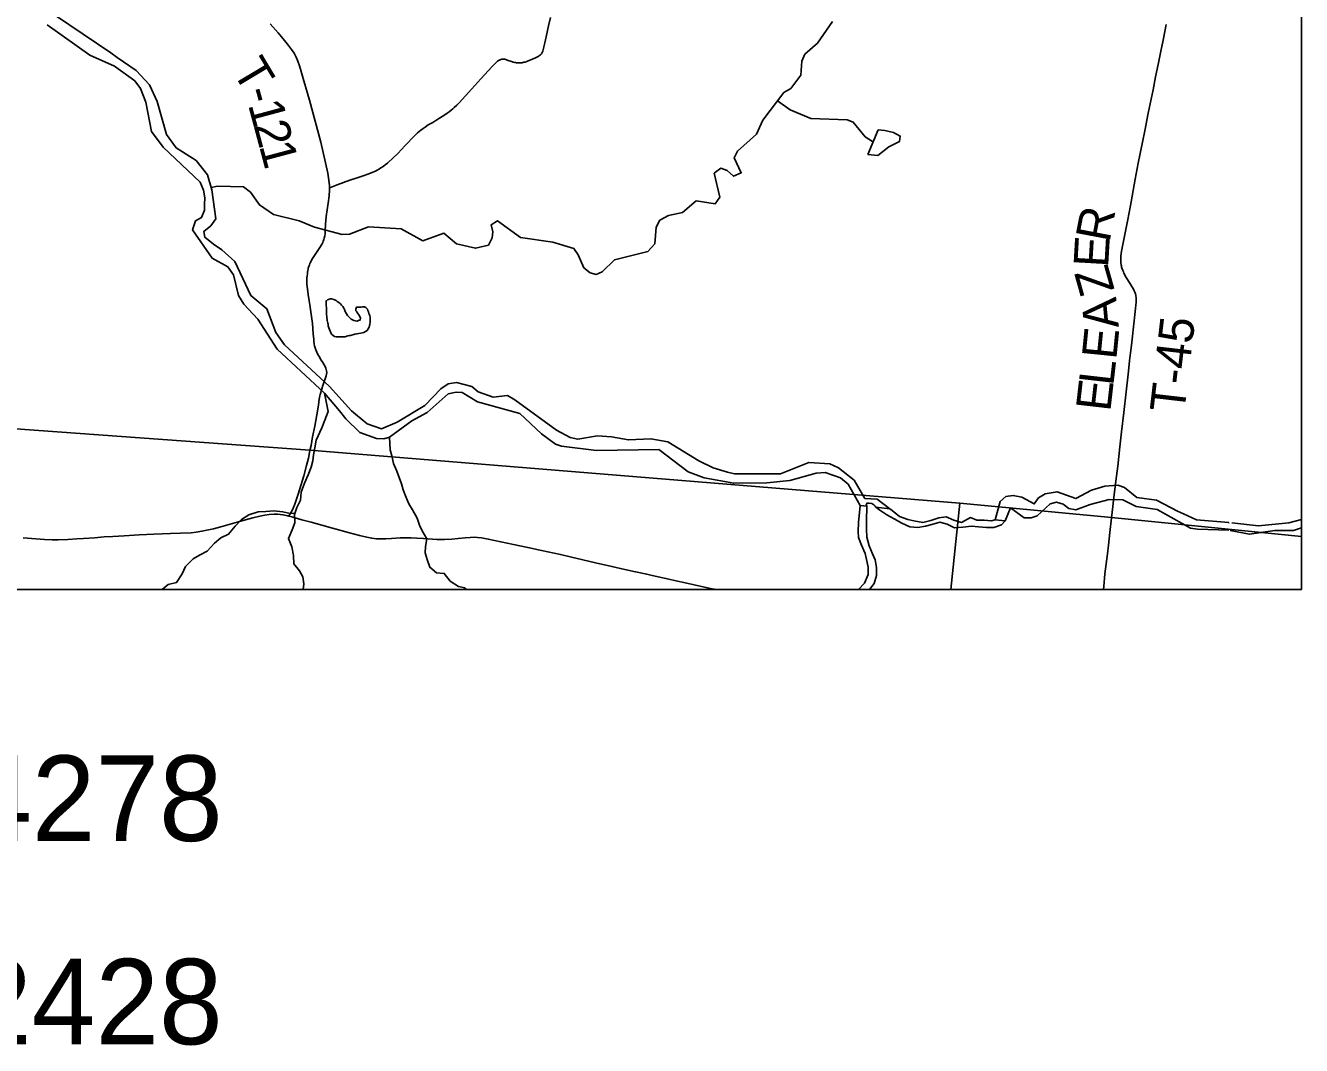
# Model space of a CAD drawing. Extents: x 0 to 34, y 0 to 22.
# Drawn here: x 14.248 to 16.337, y 13.559 to 15.23 of the extents above; entities that cross this region are included whole.
import ezdxf

# ---------------------------------------------------------------- set-up
doc = ezdxf.new("R2010")
doc.units = 0
for name, color, linetype in [('GM_X_Corporation', 7, 'Continuous'), ('GM_X_County_Road', 7, 'Continuous'), ('GM_X_Major_River', 7, 'Continuous'), ('GM_X_Minor_Lake', 7, 'Continuous'), ('GM_X_Minor_River', 7, 'Continuous'), ('GM_X_Township_Road', 7, 'Continuous'), ('GM_X_Township_Road_Text', 7, 'Continuous'), ('SH_Text', 7, 'Continuous')]:
    doc.layers.add(name, color=color, linetype=linetype)

msp = doc.modelspace()

# ---------------------------------------------------------------- linework, layer by layer
at = {"layer": 'GM_X_Corporation'}
for points in [[(16.3375, 14.3932), (16.3375, 21.1059), (9.5375, 21.1059), (9.5375, 15.0426), (9.5452, 15.0418), (9.7185, 15.0258), (10.2502, 14.9799), (10.3112, 14.9746), (10.787, 14.9212), (11.3129, 14.8754), (11.3292, 14.8742), (12.1361, 14.7923), (13.6754, 14.6095), (14.714, 14.5341), (15.778, 14.4476), (16.0263, 14.4243)], [(10.7302, 14.3059), (16.3375, 14.3059), (16.3375, 14.3932), (16.0263, 14.4243), (15.778, 14.4476), (14.714, 14.5341), (13.6754, 14.6095), (12.1361, 14.7923), (11.3292, 14.8742), (11.3129, 14.8754), (10.787, 14.9212)], [(10.7302, 14.3059), (15.7632, 14.3059), (15.778, 14.4476), (14.714, 14.5341), (13.6754, 14.6095), (12.1361, 14.7923), (11.3292, 14.8742), (11.3129, 14.8754), (10.787, 14.9212)], [(15.7632, 14.3059), (16.3375, 14.3059), (16.3375, 14.3932), (16.0263, 14.4243), (15.778, 14.4476)]]:
    msp.add_lwpolyline(points, close=True, dxfattribs=at)
msp.add_lwpolyline([(13.6754, 14.6095), (14.714, 14.5341), (15.778, 14.4476), (16.0263, 14.4243), (16.3375, 14.3932), (16.3375, 19.0397)], dxfattribs=at)
at = {"layer": 'GM_X_County_Road'}
for points in [[(14.2448, 14.3909), (14.2652, 14.389), (14.2795, 14.388), (14.2919, 14.3875), (14.3019, 14.3875), (14.318, 14.388), (14.3323, 14.3889), (14.3435, 14.3897), (14.3614, 14.391), (14.3775, 14.3922), (14.3912, 14.393), (14.4098, 14.3942), (14.4345, 14.3958), (14.4587, 14.3969), (14.486, 14.3979), (14.502, 14.3984), (14.5194, 14.3992), (14.528, 14.4001), (14.5373, 14.4015), (14.5561, 14.4057), (14.5681, 14.4088), (14.5987, 14.4173), (14.6208, 14.4234), (14.6322, 14.4263), (14.6401, 14.4278), (14.6474, 14.4288), (14.6554, 14.4295), (14.661, 14.4295), (14.6652, 14.4292), (14.67, 14.4285), (14.6778, 14.4266), (14.6797, 14.4261)], [(14.6797, 14.4261), (14.6844, 14.4249), (14.7006, 14.4204), (14.7162, 14.4163), (14.7509, 14.4068), (14.7791, 14.399), (14.7953, 14.3946), (14.8074, 14.3917), (14.8154, 14.3902), (14.8229, 14.3893), (14.8304, 14.3889), (14.8385, 14.3889), (14.8478, 14.3894), (14.8621, 14.3905), (14.8719, 14.3909), (14.88, 14.3909), (14.8892, 14.3904), (14.9003, 14.3894), (14.9146, 14.3884), (14.9221, 14.3881), (14.9345, 14.3881), (14.9464, 14.3885), (14.9569, 14.3894), (14.968, 14.3906), (14.9767, 14.3914), (14.984, 14.3916), (14.9883, 14.3915), (14.995, 14.3907), (15.006, 14.3888), (15.0473, 14.3801), (15.071, 14.3751), (15.0935, 14.3702), (15.1244, 14.3634), (15.1401, 14.3597), (15.1819, 14.35), (15.2085, 14.3439), (15.2297, 14.339), (15.2473, 14.3352), (15.2655, 14.3311), (15.2746, 14.3291), (15.297, 14.3242), (15.3158, 14.32), (15.3261, 14.3177), (15.3601, 14.3102), (15.3728, 14.3074), (15.3803, 14.3059)]]:
    msp.add_lwpolyline(points, dxfattribs=at)
at = {"layer": 'GM_X_Major_River'}
msp.add_line((15.6257, 14.4424), (15.6151, 14.4436), dxfattribs=at)
for points in [[(14.2837, 15.231), (14.3536, 15.1811), (14.3939, 15.163), (14.4272, 15.1394)], [(14.2973, 15.2462), (14.3883, 15.1848), (14.3984, 15.1774), (14.4295, 15.1561), (14.4514, 15.1328), (14.464, 15.1051), (14.4791, 15.0515), (14.495, 15.0295), (14.5276, 15.0086), (14.5464, 14.9853), (14.5535, 14.9608), (14.5603, 14.9131), (14.5521, 14.9019), (14.5405, 14.8927), (14.5418, 14.8831), (14.5564, 14.8718), (14.5698, 14.8623), (14.591, 14.8432), (14.6175, 14.7875), (14.6433, 14.7659), (14.6583, 14.7268), (14.6727, 14.7067), (14.746, 14.6384), (14.7823, 14.5988), (14.8077, 14.5773), (14.8315, 14.5692), (14.8568, 14.5804), (14.9023, 14.6075), (14.9284, 14.635), (14.9404, 14.6427), (14.9541, 14.6451), (14.979, 14.6388), (14.9895, 14.6298), (15.014, 14.6212), (15.0376, 14.6237), (15.0496, 14.6166), (15.118, 14.5671), (15.1402, 14.5548), (15.1527, 14.5522), (15.1851, 14.5576), (15.2079, 14.5559), (15.2355, 14.5511), (15.2724, 14.5529), (15.3001, 14.5477), (15.3507, 14.5169), (15.3744, 14.5053), (15.3978, 14.4983), (15.4091, 14.4957), (15.4844, 14.4955), (15.5308, 14.5142), (15.5653, 14.5119), (15.5796, 14.5055), (15.6054, 14.4851), (15.6227, 14.455)], [(14.4272, 15.1394), (14.4368, 15.1267), (14.4454, 15.1044), (14.4549, 15.0563), (14.4741, 15.0304), (14.5344, 14.9731), (14.5401, 14.9604), (14.5418, 14.9478), (14.5415, 14.9372), (14.5417, 14.9273), (14.5368, 14.9152), (14.5268, 14.9097), (14.5219, 14.8954), (14.5539, 14.8486), (14.5798, 14.8343), (14.589, 14.8216), (14.597, 14.7875), (14.6058, 14.7737), (14.6288, 14.7488), (14.6607, 14.6997), (14.7378, 14.6276), (14.7626, 14.5985), (14.7729, 14.5857), (14.796, 14.5635), (14.8231, 14.5537), (14.8349, 14.5527), (14.8445, 14.5555), (14.8808, 14.5821), (14.9058, 14.596), (14.9407, 14.6264), (14.9537, 14.6295), (14.9636, 14.6285), (14.9883, 14.6135), (15.0575, 14.5944), (15.0932, 14.5608), (15.116, 14.5443), (15.1262, 14.5407), (15.1834, 14.534), (15.2853, 14.5355), (15.3335, 14.499), (15.3595, 14.4889), (15.408, 14.4802), (15.462, 14.4808), (15.4997, 14.4849), (15.5429, 14.4968), (15.5574, 14.4976), (15.5827, 14.4891), (15.5954, 14.4785), (15.6151, 14.4436)], [(14.7219, 14.5382), (14.7245, 14.5507), (14.7338, 14.5708), (14.7384, 14.5834), (14.7442, 14.5977), (14.7378, 14.6276)], [(14.8484, 14.5248), (14.8453, 14.5349), (14.8445, 14.5555)], [(15.6151, 14.4436), (15.612, 14.4157), (15.6115, 14.4009), (15.6121, 14.3914), (15.6173, 14.3788), (15.6229, 14.3651), (15.6251, 14.3555), (15.628, 14.3426), (15.6283, 14.3308), (15.6221, 14.3164), (15.612, 14.3059)], [(15.6227, 14.455), (15.643, 14.4543), (15.6637, 14.4384)], [(15.6405, 14.4409), (15.6393, 14.4427), (15.6374, 14.445), (15.6338, 14.4471), (15.6296, 14.4475), (15.6264, 14.4473), (15.6246, 14.4467)], [(15.6246, 14.4467), (15.6257, 14.4424)], [(15.6302, 14.3059), (15.638, 14.3159), (15.6419, 14.3288), (15.6417, 14.3421), (15.6395, 14.3546), (15.6354, 14.3646), (15.6295, 14.3779), (15.6258, 14.392), (15.6255, 14.4049), (15.6256, 14.4182), (15.6257, 14.4424)]]:
    msp.add_lwpolyline(points, dxfattribs=at)
at = {"layer": 'GM_X_Minor_Lake'}
for points in [[(15.6273, 15.0188), (15.6439, 15.0169), (15.6621, 15.031), (15.6793, 15.0397), (15.6807, 15.0488), (15.6694, 15.0547), (15.6551, 15.0581), (15.6444, 15.0591)], [(15.6444, 15.0591), (15.6273, 15.0188)], [(14.7424, 14.7808), (14.7447, 14.7812), (14.7474, 14.7819), (14.7497, 14.7819), (14.7531, 14.7811), (14.7569, 14.7792), (14.7588, 14.778), (14.7614, 14.7761), (14.7641, 14.7742), (14.7659, 14.7719), (14.7682, 14.7696), (14.7697, 14.7669), (14.7705, 14.7646), (14.772, 14.7612), (14.7738, 14.7578), (14.7757, 14.7551), (14.7776, 14.7528), (14.7799, 14.7505), (14.7818, 14.7486), (14.7836, 14.7478), (14.7859, 14.7466), (14.7882, 14.7462), (14.7916, 14.7455), (14.7947, 14.747), (14.7966, 14.7473), (14.797, 14.7504), (14.7959, 14.753), (14.7943, 14.7557), (14.7925, 14.758), (14.791, 14.7607), (14.7894, 14.7626), (14.7891, 14.7653), (14.7902, 14.7683), (14.7925, 14.7683), (14.7956, 14.7686), (14.7979, 14.7686), (14.8001, 14.769), (14.8032, 14.769), (14.8058, 14.7678), (14.8085, 14.7651), (14.8088, 14.7632), (14.81, 14.7609), (14.8107, 14.7579), (14.8115, 14.756), (14.8122, 14.7541), (14.8126, 14.7522), (14.8126, 14.7495), (14.8129, 14.7472), (14.8125, 14.7446), (14.8121, 14.7404), (14.8117, 14.7385), (14.8109, 14.7358), (14.8094, 14.7328), (14.8079, 14.7305), (14.8052, 14.7286), (14.8025, 14.7271), (14.7995, 14.7264), (14.7976, 14.726), (14.7941, 14.7253), (14.7907, 14.7249), (14.7877, 14.7242), (14.7842, 14.7231), (14.7808, 14.722), (14.7785, 14.722), (14.7763, 14.7216), (14.7743, 14.7209), (14.7717, 14.7201), (14.769, 14.7201), (14.7664, 14.7202), (14.7637, 14.7202), (14.7618, 14.7198), (14.7591, 14.7198), (14.7572, 14.7198), (14.7546, 14.7206), (14.7519, 14.7222), (14.7497, 14.7245), (14.7478, 14.7279), (14.7459, 14.7321), (14.7448, 14.7348), (14.7437, 14.7382), (14.7437, 14.7405), (14.7433, 14.7424), (14.7429, 14.7447), (14.7426, 14.7466), (14.7426, 14.7485), (14.7418, 14.7508), (14.7419, 14.7538), (14.7415, 14.7557), (14.7415, 14.758), (14.7412, 14.7607), (14.7412, 14.7633), (14.7412, 14.766), (14.7412, 14.7686), (14.7405, 14.7709), (14.7405, 14.7732), (14.7409, 14.7751), (14.7409, 14.7778), (14.7413, 14.7797), (14.7413, 14.7801)]]:
    msp.add_lwpolyline(points, dxfattribs=at)
at = {"layer": 'GM_X_Minor_River'}
for p, q in [((15.6405, 14.4409), (15.6637, 14.4384)), ((15.8359, 14.4202), (15.8525, 14.4184))]:
    msp.add_line(p, q, dxfattribs=at)
for points in [[(14.5525, 14.9643), (14.5626, 14.9666), (14.6054, 14.9656), (14.6166, 14.9569), (14.6314, 14.9361), (14.6542, 14.9203), (14.6964, 14.9098), (14.7216, 14.8994), (14.7669, 14.8873), (14.7791, 14.8881), (14.8101, 14.9003), (14.8635, 14.8968), (14.8988, 14.877), (14.9335, 14.8895), (14.9541, 14.8723), (14.9854, 14.8651), (15.0064, 14.8703), (15.0127, 14.8823), (15.0133, 14.8918), (15.0109, 14.9036), (15.0213, 14.9099), (15.059, 14.8824), (15.1116, 14.8751), (15.1463, 14.8647), (15.1533, 14.8543), (15.1623, 14.8332), (15.1727, 14.8246), (15.1826, 14.8221), (15.1925, 14.8264), (15.2127, 14.8461), (15.2676, 14.8596), (15.2789, 14.8723), (15.281, 14.8996), (15.2869, 14.9109), (15.3011, 14.9185), (15.324, 14.9237), (15.3464, 14.9429), (15.3778, 14.938), (15.3852, 14.9485), (15.3762, 14.9878), (15.3866, 14.9963), (15.3971, 14.9923), (15.4076, 14.9829), (15.4202, 14.9887), (15.4086, 15.0129), (15.4141, 15.0238), (15.4451, 15.052), (15.4558, 15.0749), (15.4902, 15.1201), (15.5017, 15.1267), (15.5181, 15.1483), (15.5197, 15.1715), (15.5245, 15.1828), (15.545, 15.2009), (15.5697, 15.2364)], [(15.4797, 15.1063), (15.5002, 15.0918), (15.5344, 15.0773), (15.5936, 15.0755), (15.6037, 15.0715), (15.6233, 15.0474), (15.6353, 15.0396), (15.636, 15.0392)], [(14.7219, 14.5382), (14.7199, 14.5268), (14.7186, 14.5166), (14.7161, 14.5067), (14.7113, 14.4939), (14.7053, 14.4803), (14.6997, 14.4653), (14.6987, 14.4527), (14.6924, 14.4407), (14.6891, 14.429), (14.6892, 14.4153), (14.6852, 14.4036), (14.6789, 14.3897), (14.6847, 14.3759), (14.687, 14.3618), (14.6879, 14.3481), (14.6968, 14.3365), (14.7023, 14.3269), (14.704, 14.3155), (14.703, 14.3059)], [(14.8484, 14.5248), (14.851, 14.5124), (14.8564, 14.5001), (14.8604, 14.4898), (14.864, 14.4791), (14.8668, 14.4691), (14.8708, 14.4596), (14.8763, 14.4465), (14.8818, 14.4366), (14.8899, 14.4231), (14.8934, 14.4116), (14.8978, 14.402), (14.9055, 14.389), (14.9034, 14.3765), (14.9028, 14.3662), (14.906, 14.3555), (14.9103, 14.3425), (14.9215, 14.3335), (14.934, 14.3325), (14.9436, 14.3198), (14.9575, 14.3108), (14.9677, 14.3087), (14.9701, 14.3059)], [(15.8359, 14.4202), (15.844, 14.45), (15.8537, 14.4582), (15.8655, 14.4602), (15.8794, 14.4572), (15.9001, 14.4464), (15.9071, 14.4565), (15.9179, 14.4627), (15.9373, 14.4661), (15.9682, 14.4551), (15.9935, 14.4689), (16.0157, 14.4753), (16.0366, 14.4771), (16.0479, 14.473), (16.068, 14.4566), (16.1002, 14.4524), (16.1343, 14.4345), (16.1445, 14.4301), (16.1655, 14.4204), (16.2186, 14.4158)], [(15.6405, 14.4409), (15.6472, 14.4361), (15.6588, 14.4283), (15.6708, 14.4216), (15.6832, 14.4145), (15.6964, 14.4089), (15.7096, 14.4075), (15.7222, 14.4096), (15.7321, 14.4124), (15.7455, 14.4163), (15.7576, 14.4134), (15.7696, 14.4071), (15.7829, 14.408), (15.797, 14.4096), (15.8087, 14.4086), (15.822, 14.4076), (15.8338, 14.4077), (15.8464, 14.412), (15.8525, 14.4184)], [(15.6637, 14.4384), (15.6673, 14.4357), (15.6792, 14.4256), (15.6932, 14.4208), (15.703, 14.4187), (15.7174, 14.4161), (15.7304, 14.4193), (15.7437, 14.4236), (15.7559, 14.4249), (15.7683, 14.4197), (15.7808, 14.416), (15.7954, 14.4239), (15.8059, 14.4198), (15.8181, 14.4198), (15.8302, 14.4184), (15.8359, 14.4202)], [(15.8525, 14.4184), (15.8609, 14.4397), (15.8833, 14.4236), (15.895, 14.4233), (15.905, 14.4269), (15.9259, 14.4466), (15.9362, 14.4494), (15.9471, 14.4461), (15.9568, 14.4386), (15.9682, 14.4365), (15.9915, 14.4454), (16.0224, 14.4534), (16.0452, 14.4529), (16.067, 14.4421), (16.101, 14.4372), (16.1558, 14.4066), (16.1675, 14.4048), (16.2186, 14.4032)], [(14.6897, 14.4309), (14.6816, 14.4307), (14.6695, 14.4332), (14.6551, 14.435), (14.6421, 14.4337), (14.6292, 14.4336), (14.6143, 14.4282), (14.602, 14.4208), (14.5919, 14.4096), (14.581, 14.3966), (14.5684, 14.3907), (14.5576, 14.3818), (14.5459, 14.3691), (14.5333, 14.3622), (14.5229, 14.3563), (14.5105, 14.3436), (14.505, 14.3316), (14.4959, 14.3177), (14.4822, 14.3142), (14.4724, 14.3059)], [(16.2188, 14.4145), (16.2191, 14.4146)], [(16.2235, 14.4153), (16.2672, 14.4105), (16.3169, 14.4152), (16.3375, 14.4208)], [(16.2209, 14.4028), (16.2522, 14.3967), (16.2936, 14.403), (16.3244, 14.403), (16.3375, 14.407)]]:
    msp.add_lwpolyline(points, dxfattribs=at)
at = {"layer": 'GM_X_Township_Road'}
for points in [[(14.7462, 14.9641), (14.7461, 14.9671), (14.7452, 14.9763), (14.7433, 14.9879), (14.732, 15.0385), (14.7136, 15.1075), (14.7041, 15.1391), (14.6999, 15.1545), (14.697, 15.1639), (14.6942, 15.1716), (14.6918, 15.1782), (14.6884, 15.1846), (14.6841, 15.1907), (14.6788, 15.1973), (14.6703, 15.2079), (14.662, 15.2178), (14.6534, 15.2276), (14.6492, 15.2328)], [(15.0497, 15.1692), (15.0505, 15.169), (15.0525, 15.1688), (15.0545, 15.1687), (15.0565, 15.1685), (15.0585, 15.1685), (15.06, 15.1687), (15.0615, 15.1689), (15.0627, 15.1691), (15.0645, 15.1696), (15.0663, 15.17), (15.069, 15.1709), (15.0714, 15.1718), (15.076, 15.1738), (15.0835, 15.177), (15.0877, 15.1792), (15.0892, 15.1801), (15.0906, 15.1811), (15.0915, 15.1818), (15.0932, 15.1835), (15.094, 15.1846), (15.0945, 15.1857), (15.0949, 15.1865), (15.0954, 15.1879), (15.0961, 15.1901), (15.0966, 15.1921), (15.0971, 15.195), (15.0986, 15.2016), (15.1024, 15.2187), (15.1047, 15.229), (15.1079, 15.2431)], [(16.0266, 14.4237), (16.0288, 14.4422), (16.0299, 14.4522), (16.0336, 14.4835), (16.0367, 14.5081), (16.0402, 14.5396), (16.043, 14.5646), (16.0468, 14.5962), (16.0505, 14.6301), (16.0537, 14.6589), (16.0567, 14.6854), (16.058, 14.6977), (16.0598, 14.7112), (16.0636, 14.7461), (16.0668, 14.7769), (16.0671, 14.7798), (16.0669, 14.7831), (16.0665, 14.7874), (16.0657, 14.7904), (16.0647, 14.7929), (16.0636, 14.7954), (16.0617, 14.7989), (16.06, 14.8021), (16.0525, 14.814), (16.0504, 14.817), (16.0488, 14.8198), (16.0476, 14.8223), (16.0467, 14.8243), (16.0459, 14.8263), (16.0451, 14.8283), (16.044, 14.8314), (16.0431, 14.834), (16.0427, 14.8362), (16.0423, 14.8381), (16.0419, 14.8414), (16.0415, 14.8462), (16.0416, 14.8493), (16.0418, 14.8523), (16.0429, 14.8602), (16.0522, 14.9067), (16.0561, 14.9261), (16.0587, 14.9412), (16.0653, 14.9782), (16.07, 15.0044), (16.0774, 15.0385), (16.081, 15.0572), (16.0866, 15.0863), (16.0912, 15.1093), (16.0945, 15.1246), (16.0985, 15.1459), (16.1026, 15.1658), (16.1072, 15.188), (16.1108, 15.2057), (16.1161, 15.2314)], [(14.7462, 14.9641), (14.7478, 14.9647), (14.7586, 14.9688), (14.7689, 14.9727), (14.7794, 14.9764), (14.7912, 14.9804), (14.803, 14.9844), (14.8089, 14.9865), (14.8135, 14.9881), (14.8173, 14.9896), (14.8214, 14.9915), (14.8241, 14.9929), (14.828, 14.995), (14.8304, 14.9965), (14.8342, 14.999), (14.8375, 15.0015), (14.8411, 15.0042), (14.8435, 15.0065), (14.8489, 15.0112), (14.8586, 15.0208), (14.8637, 15.0262), (14.8708, 15.034), (14.8846, 15.0483), (14.8879, 15.0517), (14.8905, 15.0541), (14.8932, 15.0564), (14.8957, 15.0585), (14.8994, 15.0611), (14.9028, 15.0635), (14.9079, 15.0669), (14.9151, 15.0711), (14.922, 15.0752), (14.935, 15.0834), (14.939, 15.0862), (14.9422, 15.0884), (14.9456, 15.0911), (14.9479, 15.0932), (14.9502, 15.0953), (14.9546, 15.0996), (14.9582, 15.1031), (14.9792, 15.1259), (14.9938, 15.1425), (15.0124, 15.1624), (15.0176, 15.1678), (15.0196, 15.1698), (15.0212, 15.1713), (15.0224, 15.1722), (15.0234, 15.1728), (15.0244, 15.1733), (15.0255, 15.1738), (15.0268, 15.1743), (15.0281, 15.1745)], [(15.0281, 15.1745), (15.0297, 15.1747), (15.0314, 15.1746), (15.033, 15.1744), (15.0351, 15.1739), (15.0372, 15.1732), (15.0455, 15.1704), (15.047, 15.1699), (15.0489, 15.1694), (15.0497, 15.1692)], [(14.7142, 14.5336), (14.716, 14.5421), (14.7185, 14.556), (14.722, 14.5738), (14.7254, 14.5922), (14.7282, 14.6081), (14.7294, 14.6178), (14.7303, 14.6231), (14.7309, 14.6257), (14.7318, 14.629), (14.7326, 14.6317), (14.7365, 14.6434), (14.7407, 14.6558), (14.7413, 14.6586), (14.7416, 14.6614), (14.7412, 14.6641), (14.7407, 14.6665), (14.7399, 14.6686), (14.7389, 14.6711), (14.7372, 14.6742), (14.735, 14.6777), (14.7325, 14.6818), (14.7291, 14.6877), (14.7273, 14.6909), (14.7253, 14.6948), (14.7236, 14.6988), (14.7226, 14.7018), (14.7216, 14.7054), (14.7209, 14.7084), (14.7206, 14.7121), (14.7203, 14.7159), (14.7196, 14.7244), (14.719, 14.7337), (14.7182, 14.7418), (14.7138, 14.7723), (14.7128, 14.7789), (14.7114, 14.7891), (14.71, 14.7988), (14.7093, 14.8062), (14.7092, 14.8089), (14.7091, 14.8124), (14.7092, 14.8144), (14.7093, 14.8163), (14.7096, 14.8192), (14.71, 14.8237), (14.7102, 14.8261), (14.7106, 14.8288), (14.711, 14.8305), (14.7114, 14.8323), (14.7118, 14.8341), (14.7126, 14.8364), (14.7132, 14.8381), (14.7139, 14.8398), (14.7145, 14.8411), (14.7154, 14.843), (14.7169, 14.8457), (14.7182, 14.848), (14.7193, 14.8497), (14.7203, 14.8513), (14.7215, 14.8531), (14.7227, 14.8548), (14.7305, 14.8661), (14.7342, 14.8721), (14.7352, 14.8744), (14.736, 14.8764), (14.7368, 14.8791), (14.7374, 14.8817), (14.7383, 14.8851), (14.7388, 14.8886), (14.7392, 14.8925), (14.7397, 14.9049), (14.74, 14.9099), (14.7407, 14.9169), (14.7439, 14.9386), (14.7455, 14.9509), (14.7462, 14.9602), (14.7462, 14.9641)], [(14.6797, 14.4261), (14.6825, 14.4311), (14.6844, 14.4344), (14.6869, 14.4395), (14.6895, 14.4458), (14.695, 14.4625), (14.7039, 14.4923), (14.7087, 14.5091), (14.7117, 14.5213), (14.7142, 14.5336)], [(16.0132, 14.3059), (16.0139, 14.3112), (16.0158, 14.3317), (16.0198, 14.3647), (16.0217, 14.3788), (16.024, 14.3993), (16.0266, 14.4237)]]:
    msp.add_lwpolyline(points, dxfattribs=at)

# ---------------------------------------------------------------- texts
at = {"layer": 'GM_X_Township_Road_Text'}
for s, height, rotation, p in [('T', 0.0568, 300.8958, (14.5861, 15.1555)), ('-', 0.0568, 285.301, (14.6063, 15.1228)), ('1', 0.0568, 285.0669, (14.6125, 15.1004)), ('2', 0.0568, 284.9696, (14.6216, 15.0666)), ('1', 0.0568, 284.9482, (14.6306, 15.0328)), ('R', 0.0568, 79.2309, (16.0231, 14.8732)), ('E', 0.0568, 86.7197, (16.0209, 14.8327)), ('Z', 0.0568, 105.7333, (16.0319, 14.7967)), ('A', 0.0568, 95.2605, (16.0385, 14.7358)), ('T-45', 0.05682, 83.3908, (16.1455, 14.594)), ('E', 0.0568, 84.233, (16.0342, 14.6816)), ('L', 0.0568, 83.4594, (16.0293, 14.6385)), ('E', 0.0568, 83.4501, (16.0244, 14.5963))]:
    msp.add_text(s, height=height, rotation=rotation, dxfattribs=at).set_placement(p)
at = {"layer": 'SH_Text'}
for s, p in [('LONG: -83.954278', (12.9893, 13.8943)), ('LONG: -83.942428', (12.9893, 13.5613))]:
    msp.add_text(s, height=0.14, dxfattribs=at).set_placement(p)

doc.saveas('drawing.dxf')
